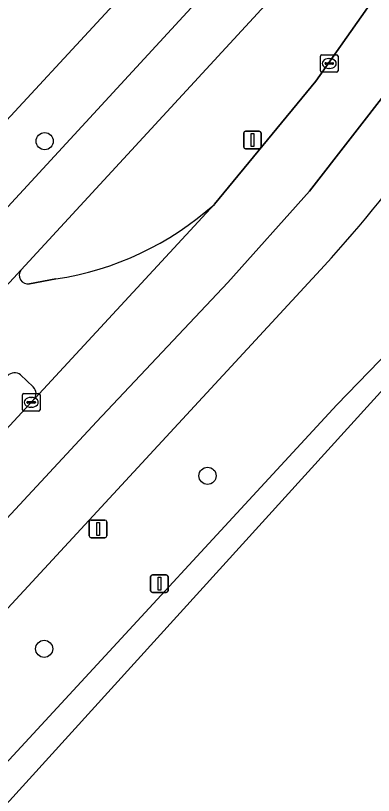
# Model space of a CAD drawing. Extents: x 159039 to 160102, y 381214 to 382524.
# Drawn here: x 160018.76 to 160039.12, y 382075.27 to 382119.65 of the extents above; entities that cross this region are included whole.
import ezdxf

# ---------------------------------------------------------------- set-up
doc = ezdxf.new("R2010")
doc.units = 0
for name, color, linetype in [('IMGEO_Berm_groen', 7, 'Continuous'), ('IMGEO_Boom', 7, 'Continuous'), ('IMGEO_Fietspad_gesloten', 7, 'Continuous'), ('IMGEO_Kolk', 7, 'Continuous'), ('IMGEO_Lichtmast', 7, 'Continuous'), ('IMGEO_Rijbaan_lokaal_open', 7, 'Continuous'), ('IMGEO_Rijbaan_regionaal_gesloten', 7, 'Continuous'), ('IMGEO_Verkeersbordpaal', 7, 'Continuous'), ('IMGEO_Voetpad_open', 7, 'Continuous')]:
    doc.layers.add(name, color=color, linetype=linetype)

msp = doc.modelspace()

# ---------------------------------------------------------------- linework, layer by layer
at = {"layer": 'IMGEO_Berm_groen'}
for points in [[(159995.26, 382088.842), (160000, 382093.968), (160027.593, 382123.811)], [(160033.184, 382120.503), (160019.079, 382105.186)], [(160030.07, 382108.913), (160035.849, 382115.919), (160039.003, 382120.416)], [(160036.339, 382105.431), (159932.14, 381992.638)], [(160019.556, 382104.383), (160021.054, 382104.671)], [(159872.226, 381917.285), (159889.261, 381936.647), (159908.644, 381958.347), (159911.309, 381961.236), (160037.041, 382097.494), (160041.888, 382102.515)], [(160019.761, 382098.516), (160019.043, 382099.203)], [(159984.869, 382059.983), (160019.807, 382097.799)]]:
    msp.add_lwpolyline(points, dxfattribs=at)
for centre, radius, start, end in [((159967.004, 382167.945), 93.356, 317.96141, 329.66201), ((160018.47, 382121.865), 17.388, 278.5465, 311.8471), ((160019.468, 382104.874), 0.499, 141.2938, 280.1288), ((160018.702, 382098.771), 0.551, 51.7518, 135.866), ((160019.399, 382098.133), 0.527, 320.7228, 46.6189)]:
    msp.add_arc(centre, radius, start, end, dxfattribs=at)
at = {"layer": 'IMGEO_Boom'}
for centre in [(160020.417, 382112.507), (160029.683, 382093.462), (160020.386, 382083.615)]:
    msp.add_circle(centre, 0.489, dxfattribs=at)
at = {"layer": 'IMGEO_Fietspad_gesloten'}
for points in [[(160031.184, 382122.755), (159998.124, 382086.853), (159997.111, 382086.011), (159989.668, 382076.046), (159983.09, 382067.55), (159979.985, 382063.825), (159976.515, 382059.946), (159953.368, 382034.515), (159918.003, 381996.384), (159907.093, 381985.094), (159902.578, 381980.245), (159898.248, 381975.594), (159887.593, 381964.744), (159883.554, 381960.705), (159881.67, 381958.927), (159861.368, 381938.178), (159856.477, 381933.228)], [(159985.888, 382066.503), (159993.205, 382075.579), (159993.102, 382075.647), (159994.585, 382077.598), (160000.656, 382085.087), (160003.828, 382088.648), (160019.079, 382105.186), (160033.184, 382120.503)]]:
    msp.add_lwpolyline(points, dxfattribs=at)
at = {"layer": 'IMGEO_Kolk'}
for p, q in [((160036.103, 382116.502), (160036.103, 382117.354)), ((160036.178, 382117.428), (160037.03, 382117.428)), ((160036.591, 382117.208), (160036.616, 382117.208)), ((160037.104, 382117.354), (160037.104, 382116.502)), ((160036.362, 382116.922), (160036.362, 382116.934)), ((160036.8, 382116.885), (160036.402, 382116.885)), ((160036.405, 382116.971), (160036.803, 382116.971)), ((160036.846, 382116.934), (160036.846, 382116.922)), ((160037.03, 382116.428), (160036.178, 382116.428)), ((160036.614, 382116.648), (160036.589, 382116.648)), ((160019.225, 382098.146), (160020.077, 382098.146)), ((160019.15, 382097.22), (160019.15, 382098.072)), ((160019.409, 382097.64), (160019.409, 382097.652)), ((160019.452, 382097.689), (160019.85, 382097.689)), ((160019.638, 382097.926), (160019.663, 382097.926)), ((160019.893, 382097.652), (160019.893, 382097.64)), ((160020.151, 382098.072), (160020.151, 382097.22)), ((160019.847, 382097.603), (160019.449, 382097.603)), ((160019.661, 382097.366), (160019.636, 382097.366)), ((160020.077, 382097.146), (160019.225, 382097.146))]:
    msp.add_line(p, q, dxfattribs=at)
for points in [[(160036.103, 382116.502), (160036.103, 382117.354)], [(160036.178, 382117.428), (160037.03, 382117.428)], [(160037.104, 382117.354), (160037.104, 382116.502)], [(160037.03, 382116.428), (160036.178, 382116.428)], [(160019.225, 382098.146), (160020.077, 382098.146)], [(160019.15, 382097.22), (160019.15, 382098.072)], [(160020.151, 382098.072), (160020.151, 382097.22)], [(160020.077, 382097.146), (160019.225, 382097.146)]]:
    msp.add_lwpolyline(points, dxfattribs=at)
for centre, radius, start, end in [((160036.18, 382117.352), 0.0765, 91.552, 178.448), ((160036.18, 382117.352), 0.0765, 91.552, 178.448), ((160037.028, 382117.352), 0.0765, 1.552, 88.448), ((160037.028, 382117.352), 0.0765, 1.552, 88.448), ((160036.402, 382116.931), 0.0403, 85.8775, 175.7526), ((160036.399, 382116.921), 0.0366, 178.938, 274.7102), ((160036.803, 382116.928), 0.043, 264.8664, 352.4533), ((160036.807, 382116.933), 0.0386, 1.7309, 96.639), ((160036.18, 382116.504), 0.0765, 181.552, 268.448), ((160036.18, 382116.504), 0.0765, 181.552, 268.448), ((160037.028, 382116.504), 0.0765, 271.552, 358.448), ((160037.028, 382116.504), 0.0765, 271.552, 358.448), ((160019.227, 382098.07), 0.0765, 91.552, 178.448), ((160019.227, 382098.07), 0.0765, 91.552, 178.448), ((160020.075, 382098.07), 0.0765, 1.552, 88.448), ((160020.075, 382098.07), 0.0765, 1.552, 88.448), ((160019.449, 382097.649), 0.0403, 85.8775, 175.7526), ((160019.446, 382097.639), 0.0366, 178.938, 274.7102), ((160019.85, 382097.646), 0.043, 264.8664, 352.4533), ((160019.854, 382097.651), 0.0386, 1.7309, 96.639), ((160019.227, 382097.222), 0.0765, 181.552, 268.448), ((160019.227, 382097.222), 0.0765, 181.552, 268.448), ((160020.075, 382097.222), 0.0765, 271.552, 358.448), ((160020.075, 382097.222), 0.0765, 271.552, 358.448)]:
    msp.add_arc(centre, radius, start, end, dxfattribs=at)
for centre, major_axis, ratio, start_param, end_param in [((160036.59, 382116.928), (-0.387, 0.002), 0.722429, 4.712389, 7.853982), ((160036.615, 382116.928), (-0.39, 0.002), 0.717154, 1.570796, 4.712389), ((160019.637, 382097.646), (-0.387, 0.002), 0.722429, 4.712389, 7.853982), ((160019.662, 382097.646), (-0.39, 0.002), 0.717154, 1.570796, 4.712389)]:
    msp.add_ellipse(centre, major_axis=major_axis, ratio=ratio, start_param=start_param, end_param=end_param, dxfattribs=at)
at = {"layer": 'IMGEO_Lichtmast'}
for p, q in [((160022.956, 382090.038), (160022.956, 382090.838)), ((160022.956, 382090.838), (160022.956, 382090.038)), ((160023.056, 382090.938), (160023.846, 382090.938)), ((160023.846, 382090.938), (160023.056, 382090.938)), ((160023.946, 382090.838), (160023.946, 382090.038)), ((160023.946, 382090.038), (160023.946, 382090.838)), ((160023.846, 382089.938), (160023.056, 382089.938)), ((160023.056, 382089.938), (160023.846, 382089.938)), ((160026.445, 382086.922), (160026.445, 382087.722)), ((160026.445, 382087.722), (160026.445, 382086.922)), ((160026.545, 382087.822), (160027.335, 382087.822)), ((160027.335, 382087.822), (160026.545, 382087.822)), ((160027.435, 382087.722), (160027.435, 382086.922)), ((160027.435, 382086.922), (160027.435, 382087.722)), ((160027.335, 382086.822), (160026.545, 382086.822)), ((160026.545, 382086.822), (160027.335, 382086.822))]:
    msp.add_line(p, q, dxfattribs=at)
for points in [[(160023.376, 382090.813), (160023.526, 382090.813), (160023.526, 382090.063), (160023.376, 382090.063), (160023.376, 382090.813)], [(160026.865, 382087.697), (160027.015, 382087.697), (160027.015, 382086.947), (160026.865, 382086.947), (160026.865, 382087.697)]]:
    msp.add_lwpolyline(points, dxfattribs=at)
for centre, start, end in [((160023.056, 382090.838), 90, 180), ((160023.056, 382090.838), 90, 180), ((160023.846, 382090.838), 0, 90), ((160023.846, 382090.838), 360, 90), ((160023.056, 382090.038), 180, 270), ((160023.056, 382090.038), 180, 270), ((160023.846, 382090.038), 270, 0), ((160023.846, 382090.038), 270, 0), ((160026.545, 382087.722), 90, 180), ((160026.545, 382087.722), 90, 180), ((160027.335, 382087.722), 0, 90), ((160027.335, 382087.722), 360, 90), ((160026.545, 382086.922), 180, 270), ((160026.545, 382086.922), 180, 270), ((160027.335, 382086.922), 270, 0), ((160027.335, 382086.922), 270, 0)]:
    msp.add_arc(centre, 0.1, start, end, dxfattribs=at)
at = {"layer": 'IMGEO_Rijbaan_lokaal_open'}
for points in [[(160019.807, 382097.799), (160019.881, 382097.88), (160030.07, 382108.913)], [(160019.079, 382105.186), (160003.828, 382088.648), (160000.656, 382085.087), (159994.585, 382077.598)], [(160021.054, 382104.671), (160019.556, 382104.383)], [(160019.043, 382099.203), (160019.761, 382098.516)]]:
    msp.add_lwpolyline(points, dxfattribs=at)
for centre, radius, start, end in [((160018.47, 382121.865), 17.388, 278.5465, 311.8471), ((160019.468, 382104.874), 0.499, 141.2938, 280.1288), ((160018.702, 382098.771), 0.551, 51.7518, 135.866), ((160019.399, 382098.133), 0.527, 320.7228, 46.6189)]:
    msp.add_arc(centre, radius, start, end, dxfattribs=at)
at = {"layer": 'IMGEO_Rijbaan_regionaal_gesloten'}
for points in [[(159863.621, 381925.29), (159892.348, 381955.101), (159902.631, 381965.986), (159916.205, 381980.354), (159948.066, 382014.844), (159980.312, 382049.642), (160004.13, 382075.818), (160023.37, 382096.527), (160030.835, 382104.457), (160035.49, 382109.654), (160040.107, 382115.62), (160043.032, 382120.201), (160047.957, 382130.21), (160049.7, 382134.405), (160051.027, 382138.476)], [(160054.181, 382135.339), (160051.027, 382138.476), (160049.7, 382134.405), (160047.957, 382130.21), (160043.032, 382120.201), (160040.107, 382115.62), (160035.49, 382109.654), (160030.835, 382104.457), (160023.37, 382096.527), (160004.13, 382075.818), (159980.312, 382049.642), (159948.066, 382014.844), (159916.205, 381980.354), (159902.631, 381965.986), (159892.348, 381955.101), (159863.621, 381925.29), (159866.19, 381922.846), (159876.751, 381933.709), (159905.338, 381963.421), (159908.385, 381966.588), (159925.477, 381984.721), (159925.653, 381984.949)], [(160039.003, 382120.416), (160035.849, 382115.919), (160030.07, 382108.913), (160019.881, 382097.88), (160019.807, 382097.799), (159984.869, 382059.983), (159978.731, 382053.321), (159927.258, 381997.699)], [(159873.9, 381915.731), (160018.218, 382074.759), (160045.107, 382104.389), (160048.445, 382108.34)], [(159932.14, 381992.638), (160036.339, 382105.431)], [(160041.888, 382102.515), (160037.041, 382097.494), (159911.309, 381961.236), (159908.644, 381958.347), (159889.261, 381936.647), (159872.226, 381917.285), (159873.9, 381915.731)]]:
    msp.add_lwpolyline(points, dxfattribs=at)
msp.add_arc((159967.004, 382167.945), 93.356, 317.96141, 329.66201, dxfattribs=at)
at = {"layer": 'IMGEO_Verkeersbordpaal'}
for p, q in [((160031.738, 382112.173), (160031.738, 382112.973)), ((160031.738, 382112.973), (160031.738, 382112.173)), ((160031.838, 382113.073), (160032.628, 382113.073)), ((160032.628, 382113.073), (160031.838, 382113.073)), ((160032.728, 382112.973), (160032.728, 382112.173)), ((160032.728, 382112.173), (160032.728, 382112.973)), ((160032.628, 382112.073), (160031.838, 382112.073)), ((160031.838, 382112.073), (160032.628, 382112.073))]:
    msp.add_line(p, q, dxfattribs=at)
msp.add_lwpolyline([(160032.158, 382112.948), (160032.308, 382112.948), (160032.308, 382112.198), (160032.158, 382112.198), (160032.158, 382112.948)], dxfattribs=at)
for centre, start, end in [((160031.838, 382112.973), 90, 180), ((160031.838, 382112.973), 90, 180), ((160032.628, 382112.973), 0, 90), ((160032.628, 382112.973), 360, 90), ((160031.838, 382112.173), 180, 270), ((160031.838, 382112.173), 180, 270), ((160032.628, 382112.173), 270, 0), ((160032.628, 382112.173), 270, 0)]:
    msp.add_arc(centre, 0.1, start, end, dxfattribs=at)
at = {"layer": 'IMGEO_Voetpad_open'}
for points in [[(160027.593, 382123.811), (160000, 382093.968), (159995.26, 382088.842)], [(159997.111, 382086.011), (159998.124, 382086.853), (160031.184, 382122.755)]]:
    msp.add_lwpolyline(points, dxfattribs=at)

doc.saveas('drawing.dxf')
